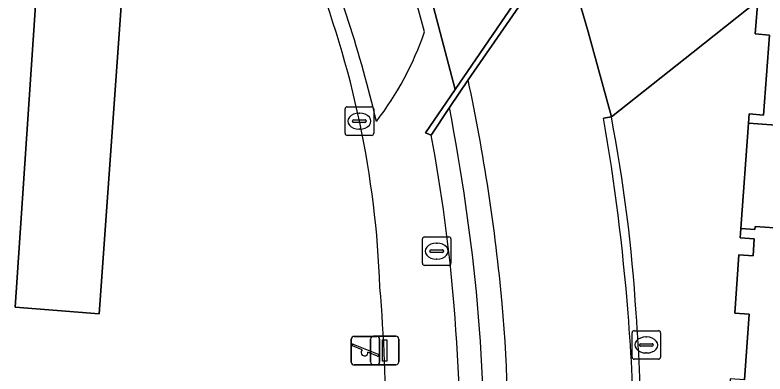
# Model space of a CAD drawing. Extents: x 159960 to 160866, y 382700 to 383354.
# Drawn here: x 160574.02 to 160600.27, y 383095.2 to 383107.75 of the extents above; entities that cross this region are included whole.
import ezdxf

# ---------------------------------------------------------------- set-up
doc = ezdxf.new("R2010")
doc.units = 0
for name, color, linetype in [('IMGEO_Hek', 7, 'Continuous'), ('IMGEO_Kolk', 7, 'Continuous'), ('IMGEO_Lichtmast', 7, 'Continuous'), ('IMGEO_Muur', 7, 'Continuous'), ('IMGEO_Pand', 7, 'Continuous'), ('IMGEO_Rioolput', 7, 'Continuous'), ('IMGEO_Speelvoorziening', 7, 'Continuous'), ('IMGEO_Voetpad_gesloten', 7, 'Continuous'), ('IMGEO_Voetpad_halfverhard', 7, 'Continuous'), ('IMGEO_Voetpad_open', 7, 'Continuous')]:
    doc.layers.add(name, color=color, linetype=linetype)

msp = doc.modelspace()

# ---------------------------------------------------------------- linework, layer by layer
at = {"layer": 'IMGEO_Hek'}
msp.add_lwpolyline([(160600.017, 383108.244), (160597.756, 383106.453), (160594.893, 383104.186)], dxfattribs=at)
at = {"layer": 'IMGEO_Kolk'}
for p, q in [((160585.572, 383103.613), (160585.572, 383104.465)), ((160585.647, 383104.539), (160586.499, 383104.539)), ((160586.573, 383104.465), (160586.573, 383103.613)), ((160586.06, 383104.319), (160586.085, 383104.319)), ((160585.831, 383104.033), (160585.831, 383104.045)), ((160586.269, 383103.996), (160585.871, 383103.996)), ((160585.874, 383104.082), (160586.272, 383104.082)), ((160586.315, 383104.045), (160586.315, 383104.033)), ((160586.083, 383103.759), (160586.058, 383103.759)), ((160586.499, 383103.539), (160585.647, 383103.539)), ((160595.617, 383095.786), (160595.617, 383096.638)), ((160595.692, 383096.712), (160596.544, 383096.712)), ((160596.618, 383096.638), (160596.618, 383095.786)), ((160595.919, 383096.255), (160596.317, 383096.255)), ((160596.105, 383096.492), (160596.13, 383096.492)), ((160595.876, 383096.206), (160595.876, 383096.218)), ((160596.314, 383096.169), (160595.916, 383096.169)), ((160596.36, 383096.218), (160596.36, 383096.206)), ((160596.128, 383095.932), (160596.103, 383095.932)), ((160596.544, 383095.712), (160595.692, 383095.712))]:
    msp.add_line(p, q, dxfattribs=at)
for points in [[(160585.572, 383103.613), (160585.572, 383104.465)], [(160585.647, 383104.539), (160586.499, 383104.539)], [(160586.573, 383104.465), (160586.573, 383103.613)], [(160586.499, 383103.539), (160585.647, 383103.539)], [(160595.617, 383095.786), (160595.617, 383096.638)], [(160595.692, 383096.712), (160596.544, 383096.712)], [(160596.618, 383096.638), (160596.618, 383095.786)], [(160596.544, 383095.712), (160595.692, 383095.712)]]:
    msp.add_lwpolyline(points, dxfattribs=at)
for centre, radius, start, end in [((160585.649, 383104.463), 0.0765, 91.552, 178.448), ((160585.649, 383104.463), 0.0765, 91.552, 178.448), ((160586.497, 383104.463), 0.0765, 1.552, 88.448), ((160586.497, 383104.463), 0.0765, 1.552, 88.448), ((160585.871, 383104.042), 0.0403, 85.8775, 175.7526), ((160585.868, 383104.032), 0.0366, 178.938, 274.7102), ((160586.272, 383104.039), 0.043, 264.8664, 352.4533), ((160586.276, 383104.044), 0.0386, 1.7309, 96.639), ((160585.649, 383103.615), 0.0765, 181.552, 268.448), ((160585.649, 383103.615), 0.0765, 181.552, 268.448), ((160586.497, 383103.615), 0.0765, 271.552, 358.448), ((160586.497, 383103.615), 0.0765, 271.552, 358.448), ((160595.694, 383096.636), 0.0765, 91.552, 178.448), ((160595.694, 383096.636), 0.0765, 91.552, 178.448), ((160596.542, 383096.636), 0.0765, 1.552, 88.448), ((160596.542, 383096.636), 0.0765, 1.552, 88.448), ((160595.916, 383096.215), 0.0403, 85.8775, 175.7526), ((160596.321, 383096.217), 0.0386, 1.7309, 96.639), ((160595.913, 383096.205), 0.0366, 178.938, 274.7102), ((160596.317, 383096.212), 0.043, 264.8664, 352.4533), ((160595.694, 383095.788), 0.0765, 181.552, 268.448), ((160595.694, 383095.788), 0.0765, 181.552, 268.448), ((160596.542, 383095.788), 0.0765, 271.552, 358.448), ((160596.542, 383095.788), 0.0765, 271.552, 358.448)]:
    msp.add_arc(centre, radius, start, end, dxfattribs=at)
for centre, major_axis, ratio, start_param, end_param in [((160586.059, 383104.039), (-0.387, 0.002), 0.722429, 4.712389, 7.853982), ((160586.084, 383104.039), (-0.39, 0.002), 0.717154, 1.570796, 4.712389), ((160596.104, 383096.212), (-0.387, 0.002), 0.722429, 4.712389, 7.853982), ((160596.129, 383096.212), (-0.39, 0.002), 0.717154, 1.570796, 4.712389)]:
    msp.add_ellipse(centre, major_axis=major_axis, ratio=ratio, start_param=start_param, end_param=end_param, dxfattribs=at)
at = {"layer": 'IMGEO_Lichtmast'}
for p, q in [((160586.562, 383096.52), (160587.352, 383096.52)), ((160587.352, 383096.52), (160586.562, 383096.52)), ((160586.462, 383095.62), (160586.462, 383096.42)), ((160586.462, 383096.42), (160586.462, 383095.62)), ((160587.452, 383096.42), (160587.452, 383095.62)), ((160587.452, 383095.62), (160587.452, 383096.42)), ((160587.352, 383095.52), (160586.562, 383095.52)), ((160586.562, 383095.52), (160587.352, 383095.52))]:
    msp.add_line(p, q, dxfattribs=at)
msp.add_lwpolyline([(160586.882, 383096.395), (160587.032, 383096.395), (160587.032, 383095.645), (160586.882, 383095.645), (160586.882, 383096.395)], dxfattribs=at)
for centre, start, end in [((160586.562, 383096.42), 90, 180), ((160586.562, 383096.42), 90, 180), ((160587.352, 383096.42), 0, 90), ((160587.352, 383096.42), 360, 90), ((160586.562, 383095.62), 180, 270), ((160586.562, 383095.62), 180, 270), ((160587.352, 383095.62), 270, 0), ((160587.352, 383095.62), 270, 0)]:
    msp.add_arc(centre, 0.1, start, end, dxfattribs=at)
at = {"layer": 'IMGEO_Muur'}
msp.add_lwpolyline([(160589.426, 383105.147), (160588.387, 383103.627), (160588.586, 383103.544), (160589.223, 383104.519), (160589.88, 383105.484), (160592.979, 383109.968), (160592.907, 383110.229)], close=True, dxfattribs=at)
msp.add_lwpolyline([(160594.893, 383104.186), (160594.62, 383104.144)], dxfattribs=at)
for centre, radius, start, end in [((160522.076, 383091.54), 73.631, 4.50764, 9.85617), ((160541.639, 383093.972), 54.225, 3.5444, 10.8577), ((160535.293, 383092.343), 60.392, 356.2104, 4.73429), ((160525.24, 383092.031), 70.718, 356.97799, 4.29224)]:
    msp.add_arc(centre, radius, start, end, dxfattribs=at)
at = {"layer": 'IMGEO_Pand'}
msp.add_lwpolyline([(160600.638, 383109.825), (160600.138, 383109.861), (160600.017, 383108.244), (160599.931, 383107.086), (160600.431, 383107.048), (160600.218, 383104.251), (160599.719, 383104.289), (160599.692, 383103.967), (160604.679, 383103.604)], dxfattribs=at)
msp.add_lwpolyline([(160610.243, 383094.055), (160610.701, 383094.021), (160612.858, 383099.355), (160625.954, 383098.386), (160626.463, 383105.263), (160614.407, 383106.118), (160614.077, 383101.435), (160608.106, 383101.858), (160603.118, 383102.211), (160602.972, 383100.149), (160599.929, 383100.358), (160599.921, 383100.248), (160599.422, 383100.282), (160599.4, 383099.962), (160599.898, 383099.927), (160599.856, 383099.328), (160599.357, 383099.362), (160599.217, 383097.326), (160599.716, 383097.29), (160599.551, 383094.989), (160599.05, 383095.024), (160599.038, 383094.857)], close=True, dxfattribs=at)
at = {"layer": 'IMGEO_Rioolput'}
for p, q in [((160588.278, 383099.067), (160588.278, 383099.919)), ((160588.353, 383099.993), (160589.205, 383099.993)), ((160589.279, 383099.919), (160589.279, 383099.067)), ((160588.766, 383099.773), (160588.791, 383099.773)), ((160588.537, 383099.487), (160588.537, 383099.499)), ((160588.975, 383099.45), (160588.577, 383099.45)), ((160588.58, 383099.536), (160588.978, 383099.536)), ((160589.021, 383099.499), (160589.021, 383099.487)), ((160588.789, 383099.213), (160588.764, 383099.213)), ((160589.205, 383098.993), (160588.353, 383098.993))]:
    msp.add_line(p, q, dxfattribs=at)
for points in [[(160588.278, 383099.067), (160588.278, 383099.919)], [(160588.353, 383099.993), (160589.205, 383099.993)], [(160589.279, 383099.919), (160589.279, 383099.067)], [(160589.205, 383098.993), (160588.353, 383098.993)]]:
    msp.add_lwpolyline(points, dxfattribs=at)
for centre, radius, start, end in [((160588.355, 383099.917), 0.0765, 91.552, 178.448), ((160588.355, 383099.917), 0.0765, 91.552, 178.448), ((160589.203, 383099.917), 0.0765, 1.552, 88.448), ((160589.203, 383099.917), 0.0765, 1.552, 88.448), ((160588.577, 383099.496), 0.0403, 85.8775, 175.7526), ((160588.574, 383099.486), 0.0366, 178.938, 274.7102), ((160588.978, 383099.493), 0.043, 264.8664, 352.4533), ((160588.982, 383099.498), 0.0386, 1.7309, 96.639), ((160588.355, 383099.069), 0.0765, 181.552, 268.448), ((160588.355, 383099.069), 0.0765, 181.552, 268.448), ((160589.203, 383099.069), 0.0765, 271.552, 358.448), ((160589.203, 383099.069), 0.0765, 271.552, 358.448)]:
    msp.add_arc(centre, radius, start, end, dxfattribs=at)
for centre, major_axis, ratio, start_param, end_param in [((160588.765, 383099.493), (-0.387, 0.002), 0.722429, 4.712389, 7.853982), ((160588.79, 383099.493), (-0.39, 0.002), 0.717154, 1.570796, 4.712389)]:
    msp.add_ellipse(centre, major_axis=major_axis, ratio=ratio, start_param=start_param, end_param=end_param, dxfattribs=at)
at = {"layer": 'IMGEO_Speelvoorziening'}
for p, q in [((160585.889, 383096.513), (160586.679, 383096.513)), ((160586.679, 383096.513), (160585.889, 383096.513)), ((160585.789, 383095.613), (160585.789, 383096.413)), ((160585.789, 383096.413), (160585.789, 383095.613)), ((160586.779, 383096.413), (160586.779, 383095.613)), ((160586.779, 383095.613), (160586.779, 383096.413)), ((160586.172, 383096.041), (160585.833, 383096.178)), ((160585.858, 383096.238), (160586.734, 383095.885)), ((160586.71, 383095.825), (160586.37, 383095.962)), ((160586.679, 383095.513), (160585.889, 383095.513)), ((160585.889, 383095.513), (160586.679, 383095.513))]:
    msp.add_line(p, q, dxfattribs=at)
for centre, radius, start, end in [((160585.889, 383096.413), 0.1, 90, 180), ((160585.889, 383096.413), 0.1, 90, 180), ((160586.679, 383096.413), 0.1, 0, 90), ((160586.679, 383096.413), 0.1, 360, 90), ((160585.846, 383096.208), 0.0327, 68.078, 248.078), ((160586.251, 383095.951), 0.12, 130.9928, 5.1632), ((160586.722, 383095.855), 0.0327, 248.078, 68.078), ((160585.889, 383095.613), 0.1, 180, 270), ((160585.889, 383095.613), 0.1, 180, 270), ((160586.679, 383095.613), 0.1, 270, 0), ((160586.679, 383095.613), 0.1, 270, 0)]:
    msp.add_arc(centre, radius, start, end, dxfattribs=at)
at = {"layer": 'IMGEO_Voetpad_gesloten'}
msp.add_lwpolyline([(160575.368, 383117.445), (160574.022, 383097.531), (160576.964, 383097.306), (160578.391, 383117.204)], dxfattribs=at)
at = {"layer": 'IMGEO_Voetpad_halfverhard'}
for centre, radius, start, end in [((160558.944, 383099.327), 30.437, 14.9226, 22.9658), ((160541.748, 383093.444), 46.15, 13.2599, 22.2764), ((160578.123, 383110.644), 10.806, 322.2541, 341.2185)]:
    msp.add_arc(centre, radius, start, end, dxfattribs=at)
at = {"layer": 'IMGEO_Voetpad_open'}
for points in [[(160579.054, 383116.896), (160578.391, 383117.204), (160576.964, 383097.306), (160574.022, 383097.531), (160575.368, 383117.445), (160574.016, 383116.964)], [(160627.076, 383113.379), (160609.875, 383114.633), (160609.049, 383103.285), (160604.679, 383103.604), (160599.692, 383103.967), (160599.422, 383100.282), (160599.921, 383100.248), (160599.929, 383100.358), (160602.972, 383100.149), (160603.118, 383102.211), (160608.106, 383101.858), (160614.077, 383101.435), (160614.407, 383106.118), (160626.463, 383105.263)], [(160588.673, 383108.201), (160588.665, 383108.027), (160589.426, 383105.147), (160592.907, 383110.229)], [(160594.62, 383104.144), (160594.893, 383104.186), (160594.083, 383107.166), (160593.246, 383110.05), (160592.979, 383109.968), (160589.88, 383105.484)], [(160593.246, 383110.05), (160594.083, 383107.166), (160594.893, 383104.186), (160597.756, 383106.453), (160600.017, 383108.244), (160600.138, 383109.861), (160600.638, 383109.825)], [(160588.586, 383103.544), (160588.387, 383103.627), (160589.426, 383105.147), (160588.665, 383108.027), (160588.399, 383108.064), (160588.559, 383108.649)], [(160599.551, 383094.989), (160599.716, 383097.29), (160599.217, 383097.326), (160599.357, 383099.362), (160599.856, 383099.328), (160599.898, 383099.927), (160599.4, 383099.962), (160599.422, 383100.282), (160599.692, 383103.967), (160599.719, 383104.289), (160600.218, 383104.251), (160600.431, 383107.048), (160599.931, 383107.086), (160600.017, 383108.244), (160597.756, 383106.453), (160594.893, 383104.186)], [(160589.88, 383105.484), (160589.223, 383104.519)], [(160589.223, 383104.519), (160588.586, 383103.544)]]:
    msp.add_lwpolyline(points, dxfattribs=at)
for centre, radius, start, end in [((160558.944, 383099.327), 30.437, 14.9226, 22.9658), ((160541.748, 383093.444), 46.15, 13.2599, 22.2764), ((160552.945, 383096.996), 33.87, 2.0831, 21.7416), ((160552.945, 383096.996), 33.87, 2.0831, 21.7416), ((160578.123, 383110.644), 10.806, 322.2541, 341.2185), ((160523.118, 383091.319), 68.249, 5.32995, 11.97855), ((160523.118, 383091.319), 68.249, 5.32995, 11.97855), ((160520.841, 383091.192), 69.668, 5.30646, 11.02831), ((160520.841, 383091.192), 69.668, 5.30646, 11.02831), ((160522.076, 383091.54), 73.631, 4.50764, 9.85617), ((160541.639, 383093.972), 54.225, 3.5444, 10.8577), ((160533.168, 383093.083), 56.397, 4.576, 10.6901), ((160533.168, 383093.083), 56.397, 4.576, 10.6901), ((160523.682, 383092.976), 63.329, 355.3769, 4.7559), ((160523.682, 383092.976), 63.329, 355.3769, 4.7559), ((160524.037, 383092.051), 65.582, 358.83236, 4.83759), ((160524.037, 383092.051), 65.582, 358.83236, 4.83759), ((160513.162, 383091.137), 77.323, 359.63855, 4.82083), ((160513.162, 383091.137), 77.323, 359.63855, 4.82083), ((160541.485, 383093.206), 49.785, 356.9927, 5.1318), ((160541.485, 383093.206), 49.785, 356.9927, 5.1318), ((160535.293, 383092.343), 60.392, 356.2104, 4.73429), ((160525.24, 383092.031), 70.718, 356.97799, 4.29224)]:
    msp.add_arc(centre, radius, start, end, dxfattribs=at)

doc.saveas('drawing.dxf')
